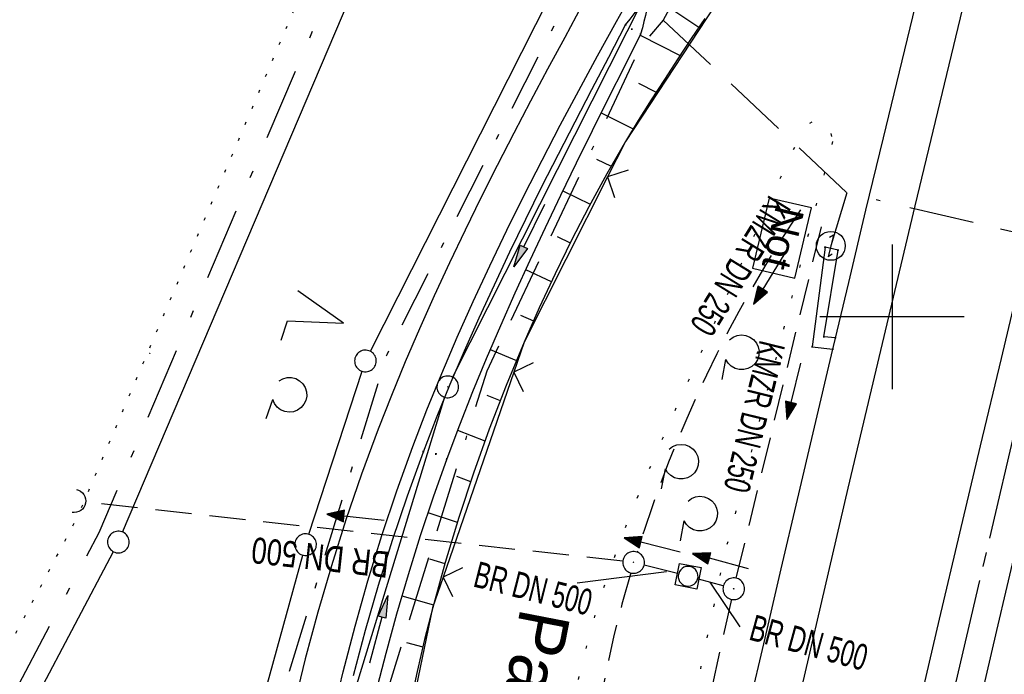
# Model space of a CAD drawing. Extents: x 510526 to 513920, y 467229 to 478797.
# Tile 320 of 467: x 512040 to 512108, y 475275 to 475321. Entities that reach past the tile are written whole.
import ezdxf

# ---------------------------------------------------------------- set-up
doc = ezdxf.new("R2010")
doc.units = 0
doc.header["$LTSCALE"] = 10
doc.header["$MEASUREMENT"] = 0
for name, pattern in [('ACAD_ISO16W100', [73, 15, -6.5, 15, -6.5, 15, -7, 1, -7]), ('ACHSE', [5.5, 4, -0.5, 0.5, -0.5]), ('AUSGEZOGEN', [0]), ('LT00', [0]), ('LT07', [0.22, 0.02, -0.2]), ('LT08', [0.42, 0.2, -0.1, 0.02, -0.1]), ('PUNKTX2_STR', [0.6, 0.1, -0.5]), ('STRICHLINIE2', [0.375, 0.25, -0.125])]:
    doc.linetypes.add(name, pattern=pattern)
doc.layers.get('0').update_dxf_attribs({"linetype": 'LT00'})
for name, color, linetype in [('--WASSER_GRENZE', 180, 'PUNKTX2_STR'), ('-AX-020', 250, 'ACHSE'), ('-Halt-Pfeil', 4, 'LT00'), ('-Haltung', 182, 'STRICHLINIE2'), ('-Haltungsbeschriftung', 182, 'LT00'), ('AS_TEXT_klein', 153, 'Continuous'), ('BAB-KABEL', 220, 'ACAD_ISO16W100'), ('BAB-NS_SYB', 221, 'Continuous'), ('BAB-NS_TEXT', 221, 'Continuous'), ('DFK_AB_L', 21, 'LT00'), ('DFK_AB_P', 7, 'LT00'), ('DFK_GZPKT', 250, 'LT00'), ('DFK_KATASTER', 250, 'LT00'), ('DFK_NUTZUNG', 250, 'LT00'), ('DFK_TOPO-SYM', 252, 'LT00'), ('GEHOELZ_SYMB', 252, 'Continuous'), ('GEMEINDEGRENZE', 3, 'LT08'), ('PFEIL', 140, 'AUSGEZOGEN'), ('STROM_UNTER', 80, 'LT08'), ('V90_AFBR_BAB', 250, 'LT00'), ('V90_BOESCH', 250, 'LT00'), ('V90_BOSCHUNG', 250, 'LT00'), ('V90_GEHOELZ', 250, 'LT07'), ('V90_GEHWEG', 250, 'LT00'), ('V90_GRABEN', 250, 'LT00'), ('V90_KA_MULD', 182, 'LT00'), ('V90_KA_PRUF', 182, 'LT00'), ('V90_LD_MARK', 250, 'LT00'), ('V90_PK_GR', 1, 'LT00'), ('V90_RASTER', 250, 'LT00'), ('V90_UK_DURCH', 182, 'LT00'), ('V90_ZAUN', 40, 'LT00')]:
    doc.layers.add(name, color=color, linetype=linetype)
doc.styles.add('Beschrift', font='ARIAL.TTF')
doc.styles.add('Haltungsbeschriftung', font='ARIAL.TTF', dxfattribs={"width": 0.75})
doc.styles.add('UNIR-O', font='unir_o.shx', dxfattribs={"height": 2.5})

# ---------------------------------------------------------------- blocks, each defined once
blk = doc.blocks.new('SYMB7301')
at = {"color": 0, "linetype": 'ByBlock'}
for p, q in [((-0.128693, 0), (0, 0.128693)), ((0, -0.128693), (-0.128693, 0)), ((0, 0.128693), (0.128693, 0)), ((0.128693, 0), (0, -0.128693)), ((0.000059, -0.009738), (0.000059, 0.009897)), ((-0.00901, -0.004339), (-0.002225, -0.009749))]:
    blk.add_line(p, q, dxfattribs=at)
for points in [[(-0.002225, 0.009749), (-0.00901, 0.004339), (-0.00901, -0.004339)], [(0.01, 0), (0.006235, 0.007818), (-0.002225, 0.009749)], [(-0.002225, -0.009749), (0.006235, -0.007818), (0.01, 0)]]:
    blk.add_lwpolyline(points, dxfattribs=at)
blk = doc.blocks.new('SYMB7010')
at = {"color": 0, "linetype": 'ByBlock'}
for points in [[(-0.031408, 0.499213), (-0.093728, 0.49134), (-0.15457, 0.475719), (-0.212975, 0.452595), (-0.268021, 0.422333), (-0.31884, 0.385411), (-0.36463, 0.342411), (-0.40467, 0.29401), (-0.438329, 0.240973), (-0.465074, 0.184136), (-0.484486, 0.124395), (-0.496256, 0.062692), (-0.5002, 0)], [(0.5002, 0), (0.496256, 0.062692), (0.484485, 0.124395), (0.465074, 0.184136), (0.438329, 0.240973), (0.40467, 0.29401), (0.36463, 0.342411), (0.31884, 0.385411), (0.268021, 0.422333), (0.212975, 0.452595), (0.15457, 0.475719), (0.093728, 0.49134), (0.031408, 0.499213), (-0.031408, 0.499213)], [(-0.5002, 0), (-0.496256, -0.062692), (-0.484486, -0.124395), (-0.465075, -0.184136), (-0.438329, -0.240973), (-0.404671, -0.29401), (-0.36463, -0.342411), (-0.31884, -0.385411), (-0.268021, -0.422333), (-0.212975, -0.452595), (-0.154571, -0.475719), (-0.093728, -0.49134), (-0.031408, -0.499213), (0.031408, -0.499213)], [(0.031408, -0.499213), (0.093728, -0.491341), (0.15457, -0.475719), (0.212975, -0.452595), (0.268021, -0.422333), (0.31884, -0.385411), (0.36463, -0.342411), (0.404671, -0.294011), (0.438329, -0.240974), (0.465075, -0.184136), (0.484486, -0.124395), (0.496256, -0.062692), (0.500201, 0)]]:
    blk.add_lwpolyline(points, dxfattribs=at)
blk = doc.blocks.new('SYMB0003')
at = {"color": 0, "linetype": 'ByBlock'}
for p, q in [((-0.015712, 0), (0.010166, 0.012015)), ((0, -0.021257), (-0.015712, 0)), ((0.010166, 0.012015), (0, -0.021257))]:
    blk.add_line(p, q, dxfattribs=at)
for points in [[(-0.031395, 0.499013), (-0.093691, 0.491144), (-0.154509, 0.475528), (-0.21289, 0.452414), (-0.267913, 0.422164), (-0.318712, 0.385257), (-0.364484, 0.342274), (-0.404509, 0.293893), (-0.438154, 0.240877), (-0.464888, 0.184062), (-0.484292, 0.124345), (-0.496058, 0.062667), (-0.5, 0)], [(0.5, 0), (0.496057, 0.062667), (0.484292, 0.124345), (0.464888, 0.184062), (0.438153, 0.240877), (0.404509, 0.293893), (0.364484, 0.342274), (0.318712, 0.385257), (0.267913, 0.422164), (0.21289, 0.452414), (0.154509, 0.475528), (0.093691, 0.491144), (0.031395, 0.499013), (-0.031395, 0.499013)], [(-0.5, 0), (-0.496058, -0.062667), (-0.484292, -0.124345), (-0.464888, -0.184062), (-0.438154, -0.240877), (-0.404509, -0.293893), (-0.364485, -0.342274), (-0.318712, -0.385257), (-0.267914, -0.422164), (-0.21289, -0.452414), (-0.154509, -0.475529), (-0.093691, -0.491144), (-0.031395, -0.499014), (0.031395, -0.499014)], [(0.031395, -0.499014), (0.093691, -0.491144), (0.154509, -0.475529), (0.21289, -0.452414), (0.267914, -0.422164), (0.318712, -0.385257), (0.364485, -0.342274), (0.404509, -0.293893), (0.438154, -0.240877), (0.464889, -0.184062), (0.484292, -0.124345), (0.496058, -0.062667), (0.5, 0)]]:
    blk.add_lwpolyline(points, dxfattribs=at)
blk = doc.blocks.new('SYMB0011')
at = {"color": 0, "linetype": 'ByBlock'}
for p, q in [((0.5, 0), (-0.5, 0)), ((0, 0.5), (0, -0.5))]:
    blk.add_line(p, q, dxfattribs=at)
blk = doc.blocks.new('SYMB1210')
at = {"color": 0, "linetype": 'ByBlock'}
blk.add_line((0.018815, -0.179014), (0.055623, -0.17119), dxfattribs=at)
for points in [[(-0.2, -0.2), (-0.2, 0.2), (0.2, 0.2), (0.2, -0.2), (-0.2, -0.2)], [(0.018815, 0.179014), (-0.018815, 0.179014), (-0.055623, 0.17119), (-0.09, 0.155885), (-0.120444, 0.133766), (-0.145623, 0.105801), (-0.164438, 0.073213), (-0.176067, 0.037424), (-0.18, 0)], [(-0.18, 0), (-0.176067, -0.037424), (-0.164438, -0.073213), (-0.145623, -0.105801), (-0.120444, -0.133766), (-0.09, -0.155885), (-0.055623, -0.17119), (-0.018815, -0.179014), (0.018815, -0.179014)], [(0.18, 0), (0.176067, 0.037424), (0.164438, 0.073213), (0.145623, 0.105801), (0.120444, 0.133766), (0.09, 0.155885), (0.055623, 0.17119), (0.018815, 0.179014)], [(0.055623, -0.17119), (0.09, -0.155885), (0.120444, -0.133766), (0.145623, -0.105801), (0.164438, -0.073213), (0.176067, -0.037424), (0.18, 0)]]:
    blk.add_lwpolyline(points, dxfattribs=at)
blk = doc.blocks.new('SYMB1107')
at = {"color": 0, "linetype": 'ByBlock'}
for points in [[(-0.2, 0), (-0.196157, 0.039018), (-0.184776, 0.076537), (-0.166294, 0.111114), (-0.141421, 0.141421), (-0.111114, 0.166294), (-0.076537, 0.184776), (-0.039018, 0.196157), (0, 0.2)], [(0, 0.2), (0.039018, 0.196157), (0.076537, 0.184776), (0.111114, 0.166294), (0.141421, 0.141421), (0.166294, 0.111114), (0.184776, 0.076537), (0.196157, 0.039018), (0.2, 0)]]:
    blk.add_lwpolyline(points, dxfattribs=at)
blk = doc.blocks.new('SYMB0024')
at = {"color": 0, "linetype": 'ByBlock'}
for p, q in [((-0.5, 0.5), (0, 0)), ((0, 0), (0.5, 0.5))]:
    blk.add_line(p, q, dxfattribs=at)
blk = doc.blocks.new('GEHOELZ_SYMB')
at = {"layer": 'GEHOELZ_SYMB'}
blk.add_line((0, 0), (1.4, 0), dxfattribs=at)
blk.add_lwpolyline([(-1.388, 0.017), (-1.612, 0.221), (-1.778, 0.474), (-1.876, 0.761), (-1.898, 1.063), (-1.844, 1.361), (-1.718, 1.636), (-1.526, 1.87), (-1.282, 2.05), (-1, 2.162), (-0.7, 2.2), (-0.4, 2.162), (-0.118, 2.05), (0.126, 1.87), (0.318, 1.636), (0.444, 1.361), (0.498, 1.063), (0.476, 0.761), (0.378, 0.474), (0.212, 0.221), (-0.012, 0.017)], dxfattribs=at)
blk = doc.blocks.new('NS-SYMB')
at = {"layer": 'BAB-NS_SYB'}
for p, q in [((0.179, 0.071), (0.25, 0)), ((-0.25, 0), (0.25, 0)), ((-0.25, 0), (-0.179, -0.071))]:
    blk.add_line(p, q, dxfattribs=at)
blk.add_circle((0, 0), 0.325, dxfattribs=at)
blk = doc.blocks.new('Pfreil3')
at = {"layer": 'PFEIL'}
blk.add_hatch(color=256, dxfattribs=at).paths.add_polyline_path([(-1.549, 0.273), (-1.549, -0.273), (0, 0)])
for p, q in [((-1.549, 0), (-4.831, 0)), ((-1.549, -0.273), (-1.549, 0.273)), ((-1.549, 0.273), (0, 0)), ((0, 0), (-1.549, -0.273))]:
    blk.add_line(p, q, dxfattribs=at)
blk = doc.blocks.new('SYMB7222')
at = {"color": 0, "linetype": 'ByBlock'}
blk.add_line((0, 0.185), (-0.11, -0.185), dxfattribs=at)
blk.add_lwpolyline([(0.25, -0.185), (0.11, -0.185), (0, 0.185)], dxfattribs=at)
blk = doc.blocks.new('SYMB7212')
at = {"color": 0, "linetype": 'ByBlock'}
blk.add_line((0.07, -0.1), (0.21, -0.1), dxfattribs=at)
for points in [[(-0.119836, 0.00627), (-0.114449, 0.036077), (-0.101769, 0.063585), (-0.082606, 0.087042), (-0.05818, 0.104953), (-0.030047, 0.116177), (0, 0.12)], [(0, 0.12), (0.030047, 0.116177), (0.05818, 0.104953), (0.082606, 0.087041), (0.101769, 0.063585), (0.114449, 0.036077), (0.119836, 0.00627)], [(-0.068816, -0.098308), (-0.091239, -0.077945), (-0.107849, -0.052617), (-0.117589, -0.023936), (-0.119836, 0.00627)], [(0.119836, 0.00627), (0.117589, -0.023936), (0.107849, -0.052617), (0.091239, -0.077945), (0.068816, -0.098308)]]:
    blk.add_lwpolyline(points, dxfattribs=at)
blk = doc.blocks.new('SYMB0070')
at = {"color": 0, "linetype": 'ByBlock'}
for p, q in [((-0.5, 0), (0.2, 0)), ((0.5, 0), (0.2, 0.1)), ((0.2, 0.1), (0.2, 0)), ((0.468, 0), (0.21, 0.086)), ((0.21, 0.086), (0.21, -0.086)), ((0.21, -0.086), (0.468, 0)), ((0.22, -0.072), (0.437, 0)), ((0.23, -0.058), (0.405, 0)), ((0.24, -0.045), (0.374, 0)), ((0.342, 0), (0.25, 0.031)), ((0.25, 0.031), (0.25, -0.031)), ((0.25, -0.031), (0.342, 0)), ((0.26, -0.017), (0.31, 0)), ((0.27, -0.003), (0.279, 0))]:
    blk.add_line(p, q, dxfattribs=at)
for points in [[(0.2, 0), (0.2, -0.1), (0.5, 0)], [(0.437, 0), (0.22, 0.072), (0.22, -0.072)], [(0.405, 0), (0.23, 0.058), (0.23, -0.058)], [(0.374, 0), (0.24, 0.045), (0.24, -0.045)], [(0.31, 0), (0.26, 0.017), (0.26, -0.017)], [(0.279, 0), (0.27, 0.003), (0.27, -0.003)]]:
    blk.add_lwpolyline(points, dxfattribs=at)

msp = doc.modelspace()

# ---------------------------------------------------------------- linework, layer by layer
at = {"layer": '--WASSER_GRENZE', "ltscale": 0.2}
for p in [(512077.96, 475366.43), (512019.75, 475241.02)]:
    msp.add_line(p, (512043.6, 475285.96), dxfattribs=at)
at = {"layer": '-AX-020', "ltscale": 0.2, "flags": 128}
msp.add_lwpolyline([(513881.716, 478796.972), (513877.87, 478787.354), (513870.367, 478768.801), (513862.788, 478750.278), (513855.137, 478731.786), (513847.411, 478713.324), (513839.611, 478694.893), (513831.738, 478676.494), (513823.791, 478658.127), (513815.771, 478639.791), (513807.678, 478621.487), (513799.512, 478603.216), (513791.272, 478584.978), (513782.96, 478566.773), (513774.576, 478548.601), (513766.118, 478530.463), (513757.588, 478512.359), (513748.986, 478494.289), (513740.312, 478476.254), (513731.565, 478458.253), (513722.747, 478440.287), (513713.857, 478422.357), (513704.896, 478404.463), (513695.863, 478386.605), (513686.758, 478368.782), (513677.583, 478350.997), (513668.336, 478333.248), (513659.019, 478315.536), (513649.63, 478297.862), (513640.172, 478280.225), (513630.643, 478262.626), (513621.043, 478245.066), (513611.374, 478227.544), (513601.634, 478210.061), (513591.825, 478192.617), (513586.745, 478183.647), (513576.83, 478166.262), (513566.848, 478148.917), (513556.8, 478131.609), (513546.688, 478114.338), (513536.514, 478097.104), (513526.28, 478079.906), (513515.988, 478062.743), (513505.638, 478045.613), (513495.234, 478028.517), (513484.778, 478011.453), (513474.27, 477994.421), (513463.712, 477977.419), (513453.108, 477960.447), (513442.457, 477943.503), (513431.762, 477926.587), (513421.026, 477909.698), (513410.248, 477892.835), (513399.432, 477875.997), (513388.579, 477859.182), (513377.691, 477842.39), (513366.769, 477825.62), (513355.815, 477808.871), (513344.831, 477792.142), (513333.819, 477775.431), (513322.78, 477758.738), (513311.715, 477742.062), (513300.628, 477725.401), (513289.519, 477708.754), (513278.389, 477692.121), (513267.242, 477675.5), (513256.078, 477658.891), (513244.899, 477642.291), (513233.706, 477625.7), (513222.502, 477609.117), (513211.288, 477592.542), (513200.066, 477575.971), (513188.837, 477559.405), (513177.603, 477542.843), (513166.366, 477526.282), (513154.797, 477509.239), (513142.496, 477491.114), (513130.197, 477472.988), (513117.902, 477454.859), (513105.613, 477436.726), (513093.333, 477418.587), (513081.064, 477400.44), (513068.808, 477382.285), (513056.567, 477364.119), (513044.344, 477345.942), (513032.141, 477327.752), (513019.958, 477309.547), (513007.8, 477291.325), (512995.668, 477273.087), (512983.565, 477254.83), (512971.492, 477236.552), (512959.452, 477218.253), (512947.447, 477199.931), (512935.479, 477181.584), (512923.551, 477163.212), (512911.665, 477144.812), (512899.822, 477126.385), (512888.026, 477107.927), (512876.279, 477089.439), (512864.582, 477070.918), (512852.939, 477052.364), (512841.352, 477033.775), (512829.822, 477015.15), (512818.352, 476996.488), (512806.945, 476977.787), (512795.603, 476959.048), (512789.644, 476949.141), (512778.405, 476930.339), (512767.236, 476911.496), (512756.135, 476892.613), (512745.103, 476873.688), (512734.14, 476854.724), (512723.246, 476835.72), (512712.422, 476816.676), (512701.668, 476797.593), (512690.983, 476778.471), (512680.369, 476759.309), (512669.824, 476740.11), (512659.35, 476720.871), (512648.946, 476701.595), (512638.612, 476682.281), (512628.349, 476662.929), (512618.157, 476643.54), (512608.036, 476624.113), (512597.985, 476604.65), (512588.006, 476585.15), (512578.098, 476565.614), (512568.261, 476546.042), (512558.497, 476526.434), (512548.803, 476506.791), (512539.182, 476487.112), (512529.632, 476467.399), (512520.155, 476447.65), (512510.749, 476427.867), (512501.416, 476408.05), (512492.156, 476388.199), (512482.968, 476368.314), (512473.852, 476348.396), (512464.81, 476328.445), (512455.84, 476308.46), (512446.944, 476288.443), (512438.12, 476268.394), (512429.37, 476248.313), (512420.694, 476228.2), (512412.09, 476208.055), (512403.561, 476187.879), (512395.105, 476167.672), (512386.723, 476147.434), (512378.415, 476127.166), (512370.181, 476106.867), (512362.021, 476086.539), (512353.936, 476066.181), (512345.925, 476045.794), (512337.988, 476025.377), (512330.127, 476004.932), (512322.339, 475984.458), (512314.627, 475963.955), (512306.989, 475943.425), (512299.427, 475922.867), (512291.94, 475902.281), (512284.528, 475881.669), (512277.191, 475861.029), (512269.93, 475840.362), (512262.744, 475819.67), (512255.634, 475798.951), (512248.599, 475778.206), (512241.641, 475757.436), (512234.758, 475736.641), (512227.951, 475715.82), (512221.221, 475694.975), (512214.566, 475674.105), (512207.988, 475653.211), (512201.487, 475632.294), (512200.128, 475627.887), (512194.281, 475608.791), (512188.5, 475589.674), (512182.785, 475570.538), (512177.137, 475551.381), (512171.56, 475532.204), (512166.053, 475513.007), (512160.618, 475493.788), (512155.257, 475474.55), (512149.971, 475455.29), (512148.09, 475448.361), (512142.908, 475429.074), (512137.804, 475409.765), (512132.778, 475390.436), (512127.829, 475371.088), (512122.957, 475351.719), (512118.163, 475332.332), (512113.447, 475312.925), (512108.808, 475293.499), (512104.247, 475274.055), (512099.765, 475254.593), (512095.36, 475235.113), (512091.033, 475215.616), (512086.785, 475196.101), (512082.614, 475176.57), (512078.522, 475157.022), (512074.508, 475137.458), (512070.573, 475117.878), (512066.716, 475098.282), (512063.238, 475080.246), (512059.532, 475060.621), (512055.901, 475040.983), (512052.344, 475021.33), (512048.857, 475001.665), (512045.438, 474981.988), (512042.084, 474962.3), (512038.794, 474942.602), (512035.562, 474922.893), (512032.388, 474903.175), (512029.269, 474883.449), (512026.201, 474863.714), (512023.183, 474843.972), (512020.21, 474824.222), (512017.282, 474804.467), (512014.394, 474784.705), (512011.544, 474764.937), (512008.73, 474745.165), (512005.949, 474725.388), (512003.198, 474705.607), (512000.474, 474685.821), (511997.775, 474666.033), (511995.098, 474646.242), (511992.439, 474626.448), (511989.798, 474606.651), (511987.169, 474586.854), (511984.552, 474567.054), (511981.943, 474547.253), (511979.34, 474527.452), (511976.744, 474507.689), (511975.127, 474495.377), (511973.477, 474482.815), (511971.825, 474470.254), (511970.169, 474457.693), (511968.506, 474445.133), (511966.835, 474432.574), (511965.154, 474420.016), (511963.46, 474407.46), (511961.752, 474394.906), (511960.027, 474382.355), (511958.283, 474369.806), (511956.518, 474357.259), (511954.73, 474344.717), (511952.918, 474332.177), (511951.078, 474319.642), (511949.209, 474307.111), (511947.309, 474294.584), (511945.376, 474282.063), (511943.407, 474269.547), (511941.4, 474257.038), (511939.355, 474244.534), (511937.267, 474232.038), (511935.137, 474219.549), (511932.96, 474207.067), (511930.736, 474194.594), (511928.462, 474182.131), (511926.136, 474169.676), (511923.757, 474157.232), (511921.321, 474144.799), (511918.829, 474132.377), (511916.276, 474119.967), (511913.661, 474107.57), (511910.982, 474095.187), (511908.238, 474082.818), (511905.425, 474070.464), (511902.544, 474058.127), (511899.59, 474045.806), (511896.562, 474033.504), (511893.47, 474021.261), (511890.29, 474008.997), (511887.033, 473996.753), (511883.699, 473984.53), (511880.287, 473972.328), (511876.798, 473960.148), (511873.233, 473947.991), (511869.591, 473935.856), (511865.873, 473923.745), (511862.077, 473911.656), (511858.206, 473899.593), (511854.259, 473887.554), (511850.236, 473875.54), (511846.136, 473863.552), (511841.962, 473851.59), (511837.711, 473839.654), (511833.386, 473827.746), (511828.985, 473815.865), (511824.51, 473804.012), (511819.96, 473792.188), (511815.335, 473780.392), (511810.636, 473768.626), (511805.863, 473756.89), (511801.015, 473745.185), (511796.094, 473733.51), (511791.099, 473721.866), (511786.031, 473710.255), (511780.889, 473698.675), (511775.675, 473687.128), (511770.388, 473675.615), (511765.028, 473664.135), (511759.596, 473652.689), (511754.091, 473641.278), (511748.515, 473629.901), (511742.867, 473618.56), (511737.147, 473607.255), (511731.356, 473595.986), (511725.494, 473584.754), (511719.562, 473573.559), (511713.558, 473562.402), (511707.485, 473551.283), (511701.341, 473540.203), (511695.128, 473529.162), (511688.845, 473518.159), (511682.492, 473507.198), (511676.07, 473496.276), (511669.58, 473485.395), (511663.021, 473474.555), (511656.394, 473463.757), (511649.699, 473453.001), (511642.935, 473442.288), (511636.105, 473431.617), (511629.207, 473420.99), (511622.242, 473410.406), (511615.211, 473399.867), (511608.113, 473389.372), (511600.949, 473378.922), (511593.719, 473368.518), (511586.423, 473358.16), (511579.062, 473347.848), (511571.637, 473337.582), (511564.147, 473327.364), (511556.592, 473317.193), (511548.973, 473307.07), (511541.291, 473296.996), (511533.545, 473286.969), (511525.735, 473276.993), (511517.863, 473267.066), (511509.929, 473257.188), (511501.932, 473247.361), (511493.873, 473237.584), (511485.753, 473227.859), (511477.572, 473218.186), (511475.548, 473215.811), (511467.291, 473206.202), (511458.976, 473196.642), (511450.605, 473187.132), (511442.182, 473177.667), (511433.709, 473168.249), (511425.188, 473158.872), (511416.622, 473149.537), (511408.014, 473140.241), (511399.365, 473130.982), (511390.679, 473121.758), (511381.958, 473112.568), (511373.205, 473103.409), (511364.421, 473094.278), (511355.61, 473085.175), (511346.772, 473076.096), (511337.912, 473067.039), (511329.031, 473058.003), (511320.132, 473048.986), (511311.216, 473039.984), (511302.286, 473030.997), (511293.345, 473022.02), (511284.394, 473013.053), (511275.436, 473004.094), (511266.473, 472995.139), (511255.909, 472984.591), (511236.789, 472965.502), (511230.177, 472958.9), (511223.567, 472952.294), (511216.964, 472945.683), (511210.368, 472939.063), (511203.785, 472932.433), (511197.215, 472925.788), (511190.663, 472919.125), (511184.131, 472912.443), (511177.622, 472905.739), (511171.139, 472899.01), (511164.685, 472892.252), (511158.263, 472885.464), (511151.877, 472878.643), (511145.529, 472871.786), (511139.222, 472864.891), (511132.96, 472857.955), (511126.746, 472850.976), (511120.583, 472843.952), (511114.476, 472836.881), (511109.32, 472830.82), (511103.322, 472823.655), (511097.386, 472816.438), (511091.511, 472809.171), (511085.699, 472801.854), (511079.95, 472794.488), (511074.265, 472787.072), (511068.642, 472779.609), (511063.084, 472772.097), (511057.591, 472764.538), (511052.162, 472756.933), (511046.799, 472749.281), (511041.501, 472741.584), (511036.27, 472733.841), (511031.105, 472726.054), (511026.007, 472718.223), (511020.976, 472710.349), (511016.012, 472702.431), (511011.117, 472694.472), (511006.29, 472686.471), (511001.532, 472678.429), (510996.842, 472670.347), (510992.223, 472662.225), (510987.672, 472654.063), (510983.192, 472645.863), (510978.782, 472637.625), (510974.443, 472629.349), (510970.175, 472621.036), (510965.978, 472612.687), (510961.853, 472604.303), (510957.799, 472595.883), (510953.818, 472587.43), (510949.91, 472578.942), (510946.074, 472570.422), (510942.311, 472561.868), (510938.622, 472553.283), (510935.007, 472544.666), (510931.465, 472536.02), (510927.997, 472527.343), (510924.604, 472518.636), (510921.286, 472509.901), (510918.042, 472501.138), (510914.874, 472492.347), (510911.781, 472483.529), (510908.763, 472474.686), (510905.821, 472465.817), (510902.956, 472456.923), (510900.166, 472448.004), (510897.454, 472439.062), (510894.817, 472430.098), (510892.258, 472421.111), (510889.776, 472412.102), (510887.37, 472403.073), (510885.043, 472394.023), (510882.792, 472384.954), (510880.62, 472375.866), (510878.525, 472366.759), (510876.509, 472357.635), (510874.57, 472348.494), (510872.71, 472339.337), (510870.929, 472330.164), (510869.226, 472320.976), (510867.602, 472311.774), (510866.056, 472302.558), (510864.59, 472293.33), (510863.202, 472284.089), (510861.894, 472274.837), (510860.665, 472265.574), (510859.516, 472256.301), (510858.445, 472247.018), (510857.455, 472237.726), (510856.544, 472228.427), (510855.712, 472219.119), (510854.96, 472209.806), (510854.288, 472200.485), (510853.696, 472191.159), (510853.184, 472181.829), (510852.752, 472172.495), (510852.399, 472163.157), (510852.127, 472153.817), (510851.934, 472144.475), (510851.822, 472135.131), (510851.789, 472125.787), (510851.836, 472116.443), (510851.964, 472107.1), (510852.009, 472104.711), (510852.237, 472095.37), (510852.543, 472086.03), (510852.927, 472076.694), (510853.387, 472067.361), (510853.922, 472058.032), (510854.53, 472048.707), (510855.21, 472039.388), (510855.961, 472030.074), (510856.782, 472020.766), (510857.671, 472011.464), (510858.627, 472002.169), (510859.649, 471992.88), (510860.734, 471983.599), (510861.883, 471974.326), (510863.094, 471965.06), (510864.364, 471955.802), (510865.694, 471946.554), (510867.082, 471937.313), (510868.525, 471928.081), (510870.024, 471918.857), (510871.577, 471909.643), (510873.182, 471900.438), (510874.839, 471891.241), (510876.545, 471882.054), (510878.3, 471872.876), (510880.102, 471863.708), (510881.95, 471854.548), (510883.842, 471845.397), (510885.778, 471836.255), (510887.756, 471827.123), (510889.775, 471817.999), (510891.834, 471808.885), (510893.93, 471799.779), (510896.064, 471790.681), (510898.233, 471781.592), (510900.437, 471772.511), (510902.673, 471763.439), (510904.942, 471754.374), (510907.241, 471745.317), (510909.57, 471736.267), (510911.926, 471727.225), (510914.31, 471718.19), (510916.719, 471709.161), (510919.152, 471700.139), (510921.608, 471691.124), (510924.087, 471682.114), (510926.585, 471673.11), (510929.104, 471664.112), (510931.64, 471655.118), (510934.193, 471646.129), (510936.762, 471637.145), (510939.345, 471628.165), (510941.941, 471619.188), (510944.55, 471610.216), (510947.169, 471601.246), (510949.797, 471592.279), (510952.434, 471583.314), (510955.078, 471574.352), (510957.727, 471565.391), (510960.382, 471556.431), (510963.039, 471547.473), (510967.703, 471531.767), (510970.248, 471523.199), (510975.26, 471506.323), (510980.27, 471489.445), (510985.273, 471472.566), (510990.267, 471455.684), (510995.248, 471438.798), (511000.214, 471421.908), (511005.162, 471405.012), (511010.087, 471388.11), (511014.988, 471371.201), (511019.861, 471354.283), (511024.703, 471337.357), (511029.511, 471320.421), (511034.281, 471303.475), (511039.011, 471286.517), (511043.698, 471269.547), (511048.338, 471252.564), (511052.928, 471235.568), (511057.465, 471218.557), (511061.945, 471201.532), (511066.367, 471184.491), (511070.726, 471167.434), (511075.019, 471150.36), (511079.243, 471133.269), (511083.395, 471116.16), (511086.572, 471102.843), (511090.589, 471085.702), (511094.527, 471068.543), (511098.388, 471051.366), (511102.17, 471034.172), (511105.875, 471016.961), (511109.501, 470999.734), (511113.048, 470982.489), (511116.518, 470965.23), (511119.908, 470947.954), (511123.221, 470930.663), (511126.454, 470913.357), (511129.609, 470896.037), (511132.686, 470878.703), (511135.683, 470861.354), (511138.602, 470843.993), (511141.441, 470826.619), (511144.202, 470809.231), (511146.884, 470791.831), (511149.487, 470774.42), (511152.01, 470756.996), (511154.454, 470739.562), (511156.819, 470722.116), (511159.105, 470704.66), (511161.311, 470687.193), (511163.438, 470669.717), (511165.485, 470652.232), (511165.638, 470650.897), (511167.873, 470631.022), (511170.027, 470611.138), (511172.103, 470591.246), (511174.098, 470571.346), (511176.014, 470551.438), (511177.851, 470531.523), (511179.526, 470512.546), (511180.884, 470496.345), (511182.163, 470480.137), (511183.363, 470463.922), (511184.482, 470447.702), (511185.522, 470431.478), (511186.482, 470415.247), (511187.362, 470399.013), (511188.162, 470382.774), (511188.882, 470366.532), (511189.522, 470350.286), (511190.082, 470334.037), (511190.563, 470317.786), (511190.963, 470301.532), (511191.284, 470285.277), (511191.524, 470269.02), (511191.684, 470252.763), (511191.765, 470236.505), (511191.765, 470220.247), (511191.686, 470203.988), (511191.526, 470187.731), (511191.287, 470171.474), (511191.243, 470169.007), (511190.912, 470152.752), (511190.504, 470136.499), (511190.023, 470120.247), (511189.472, 470103.998), (511188.854, 470087.752), (511188.173, 470071.508), (511187.432, 470055.266), (511186.634, 470039.027), (511185.783, 470022.791), (511184.882, 470006.558), (511183.935, 469990.327), (511182.944, 469974.099), (511181.913, 469957.873), (511180.846, 469941.65), (511179.745, 469925.429), (511178.614, 469909.21), (511177.457, 469892.993), (511176.276, 469876.777), (511175.075, 469860.563), (511173.858, 469844.35), (511172.627, 469828.139), (511171.386, 469811.927), (511170.138, 469795.717), (511168.847, 469778.991), (511030.959, 467993.348), (511029.419, 467973.407), (511027.883, 467953.466), (511026.353, 467933.525), (511024.832, 467913.582), (511023.323, 467893.64), (511021.828, 467873.695), (511020.353, 467853.75), (511018.898, 467833.804), (511017.467, 467813.855), (511016.063, 467793.903), (511014.69, 467773.951), (511013.35, 467753.995), (511012.046, 467734.038), (511010.782, 467714.078), (511009.56, 467694.116), (511008.383, 467674.151), (511007.254, 467654.183), (511006.177, 467634.211), (511005.154, 467614.237), (511004.188, 467594.261), (511003.284, 467574.281), (511002.442, 467554.299), (511001.667, 467534.314), (511000.962, 467514.327), (511000.329, 467494.336), (510999.772, 467474.345), (510999.556, 467465.709), (510999.112, 467445.714), (510998.747, 467425.717), (510998.463, 467405.719), (510998.259, 467385.719), (510998.135, 467365.72), (510998.091, 467345.72), (510998.127, 467325.72), (510998.243, 467305.721), (510998.439, 467285.721), (510998.715, 467265.723), (510999.071, 467245.726), (510999.432, 467229.156)], dxfattribs=at)
at = {"layer": '-Haltung'}
for p, q in [((512089.238, 475281.917), (512095.368, 475307.217)), ((512081.39, 475283.096), (512044.213, 475287.177)), ((512085.18, 475282.24), (512082.863, 475282.83)), ((512088.339, 475281.388), (512086.631, 475281.857)), ((512088.895, 475280.461), (512081.376, 475246.496))]:
    msp.add_line(p, q, dxfattribs=at)
for centre, radius, start, end in [((512169.575, 475256.647), 91.302, 146.23967, 162.74992), ((512158.143, 475259.482), 79.54, 163.3346, 189.09845)]:
    msp.add_arc(centre, radius, start, end, dxfattribs=at)
at = {"layer": '-Haltungsbeschriftung'}
for p, q in [((512084.412, 475282.354), (512078.226, 475281.574)), ((512089.506, 475278.549), (512087.42, 475281.64))]:
    msp.add_line(p, q, dxfattribs=at)
at = {"layer": 'BAB-KABEL', "ltscale": 0.03, "flags": 128}
for points in [[(513339.839, 477816.319), (513312.266, 477774.649), (513284.672, 477732.996), (513252.5, 477694.412), (513223.881, 477653.496), (513195.795, 477612.121), (513167.629, 477570.875), (513139.88, 477529.298), (513111.793, 477487.916), (513083.807, 477446.454), (513055.844, 477404.978), (513022.492, 477355.034), (513000.515, 477321.52), (512973.122, 477279.62), (512945.422, 477237.871), (512917.575, 477196.217), (512879.155, 477137.499), (512858.339, 477103.216), (512837.389, 477068.954), (512811.451, 477026.06), (512784.195, 476983.896), (512756.652, 476941.559), (512731.123, 476898.632), (512706.393, 476854.964), (512681.949, 476811.101), (512658.869, 476770.394), (512633.742, 476723.052), (512609.823, 476678.973), (512586.03, 476634.72), (512574.463, 476609.04), (512565.77, 476584.237), (512545.206, 476542.916), (512523.454, 476497.739), (512501.769, 476452.474), (512480.246, 476407.171), (512458.846, 476361.789), (512438.563, 476315.939), (512418.177, 476270.118), (512378.72, 476177.833), (512359.892, 476131.364), (512341.348, 476084.783), (512322.575, 476038.314), (512304.817, 475991.341), (512287.677, 475944.24), (512270.282, 475897.168), (512254.121, 475849.696), (512237.768, 475802.276), (512221.53, 475754.824), (512205.859, 475707.192), (512190.782, 475659.377), (512175.78, 475611.52), (512161.516, 475563.423), (512145.692, 475515.804), (512137.725, 475496.074), (512130.625, 475467.918), (512119.035, 475418.91), (512105.583, 475370.555), (512100.73, 475351.099), (512084.182, 475320.513), (512082.618, 475318.668), (512071.987, 475296.243), (512062.064, 475264.372), (512059.316, 475232.902), (512061.872, 475193.176), (512054.818, 475143.1), (512045.689, 475099.989), (512036.29, 475050.898), (512027.273, 475001.725), (512018.223, 474952.549), (512008.899, 474903.418), (512000.14, 474854.229), (511992.355, 474804.855), (511985.273, 474755.369), (511977.385, 474700.851), (511969.41, 474646.425), (511966.53, 474615.204), (511972.795, 474604.79), (511970.049, 474596.165), (511959.565, 474586.374), (511941.907, 474517.478), (511936.852, 474477.772), (511926.657, 474399.733), (511919.973, 474355.376), (511910.09, 474296.615), (511899.454, 474238.126), (511883.784, 474152.683), (511870.289, 474094.001), (511857.131, 474053.876), (511852.776, 474012.454), (511853.171, 473966.862), (511852.492, 473957.146), (511851.311, 473949.656), (511841.692, 473942.065), (511825.821, 473895.229), (511826.651, 473894.117), (511810.899, 473851.945), (511793.573, 473805.027), (511775.285, 473758.358), (511755.124, 473712.475), (511734.052, 473667.008), (511712.225, 473621.972), (511689.498, 473577.273), (511665.157, 473533.497), (511639.854, 473490.241), (511612.908, 473448.14), (511601.588, 473431.806), (511558.048, 473366.072), (511514.894, 473306.01), (511484.056, 473267.454), (511450.631, 473224.7), (511393.065, 473164.53), (511363.017, 473132.866), (511308.517, 473076.446), (511275.572, 473040.359), (511243.006, 473009.331), (511235.22, 472986.054), (511231.03, 472981.056), (511075.99, 472813.106), (511070.243, 472807.304), (511057.801, 472797.513), (511038.028, 472769.96), (511010.695, 472730.526), (510983.876, 472687.185), (510959.577, 472643.761), (510934.3, 472604.326), (510904.804, 472574.327), (510913.914, 472558.288), (510911.702, 472550.665), (510911.228, 472549.239), (510895.971, 472514.712), (510882.655, 472477.924), (510872.403, 472460.753), (510857.497, 472432.352), (510836.101, 472381.12), (510836.281, 472368.894), (510832.944, 472355.972), (510830.181, 472332.026), (510848.219, 472325.537), (510838.512, 472271.416), (510831.965, 472215.431), (510830.702, 472169.392), (510828.833, 472118.665), (510829.075, 472067.625), (510833.949, 472011.739), (510842.444, 471951.437), (510849.978, 471906.34), (510856.18, 471866.272), (510867.229, 471812.821), (510879.853, 471762.875), (510891.506, 471713.806), (510903.789, 471665.07), (510916.063, 471616.285), (510929.638, 471568.076), (510950.958, 471501.368), (510971.606, 471429.824), (510974.35, 471422.765), (510989.551, 471366.875), (511004.499, 471314.199), (511016.364, 471270.838), (511026.276, 471232.419), (511039.24, 471184.146), (511056.597, 471116.881), (511065.905, 471078.265), (511077.604, 471030.011), (511089.225, 470981.622), (511098.911, 470932.895), (511107.165, 470884.025), (511116.152, 470835.042), (511125.079, 470786.059), (511133.148, 470736.973), (511137.299, 470706.315), (511129.89, 470689.715), (511129.543, 470684.612), (511132.443, 470671.581), (511143.113, 470670.948), (511145.784, 470638.261), (511151.08, 470588.888), (511155.977, 470539.416), (511159.512, 470489.779), (511162.627, 470440.141), (511165.944, 470390.621), (511167.842, 470340.945), (511167.805, 470291.237), (511167.773, 470272.425), (511169.192, 470243.962), (511168.974, 470223.344), (511163.734, 470203.872), (511151.457, 470170.118), (511152.401, 470145.764), (511161.627, 470107.325), (511162.261, 470078.654), (511157.084, 470021.39), (511153.973, 469975.779), (511150.229, 469924.108), (511146.614, 469878.373), (511141.044, 469826.728), (511133.852, 469745.039), (511131.815, 469700.017), (511128.932, 469655.166), (511125.194, 469595.287), (511130.663, 469554.69), (511130.405, 469544.669), (511121.691, 469477.401)], [(512084.182, 475320.513), (512096.868, 475308.576), (512126.158, 475301.712), (512126.08, 475300.576)], [(512096.868, 475308.576), (512095.769, 475304.9)]]:
    msp.add_lwpolyline(points, dxfattribs=at)
at = {"layer": 'BAB-NS_TEXT', "linetype": 'Continuous', "flags": 128}
msp.add_lwpolyline([(512091.511, 475308.208), (512090.366, 475303.353), (512093.287, 475302.664), (512094.431, 475307.52)], close=True, dxfattribs=at)
at = {"layer": 'DFK_AB_L'}
for p, q in [((512083.612, 475323.56), (512069.628, 475295.82)), ((512069.07, 475294.433), (512061.51, 475269.777))]:
    msp.add_line(p, q, dxfattribs=at)
at = {"layer": 'DFK_KATASTER'}
for p, q in [((512046.814, 475285.11), (512080.606, 475364.49)), ((512063.939, 475297.609), (512078.231, 475325.851)), ((512059.693, 475284.953), (512063.368, 475296.227)), ((511998.53, 475193.473), (512046.17, 475283.757)), ((512055.948, 475271.413), (512059.262, 475283.517))]:
    msp.add_line(p, q, dxfattribs=at)
at = {"layer": 'GEMEINDEGRENZE', "ltscale": 2.5, "flags": 128}
msp.add_lwpolyline([(512449.042, 475402.043), (512420.177, 475407.565), (512394.807, 475414.054), (512349.273, 475430.894), (512332.552, 475438.84), (512267.813, 475490.734), (512251.305, 475522.191), (512242.372, 475555.297), (512229.966, 475584.983), (512227.01, 475610.403), (512238.863, 475661.136), (512275.546, 475791.694), (512297.962, 475860.403), (512299.316, 475864.34), (512322.104, 475898.593), (512340.391, 475931.958), (512366.594, 476019.311), (512318.086, 476028.592), (512312.283, 476031.122), (512305.694, 476033.81), (512287.822, 475996.961), (512243.161, 475928.693), (512232.748, 475919.285), (512200.581, 475820.897), (512193.735, 475799.022), (512174.798, 475704.059), (512153.081, 475591.513), (512137.53, 475520.718), (512131.519, 475505.406), (512079.506, 475365.736), (512045.164, 475285.065), (511996.853, 475193.51), (511968.58, 475139.946), (511923.925, 475031.144), (511909.15, 474966.235), (511901.23, 474898.737), (511940.213, 474729.591), (511948.11, 474671.168), (511959.932, 474649.278), (511949.368, 474579.355), (511923.586, 474424.01), (511922.286, 474397.281), (511902.072, 474265.529), (511883.418, 474171.19), (511840.834, 474046.671), (511811.057, 474002.189), (511789.857, 473974.022), (511738.643, 473910.572), (511734.929, 473905.975), (511711.896, 473880.455), (511676.775, 473841.536), (511661.057, 473825.368), (511656.149, 473820.18), (511647.785, 473811.308), (511604.862, 473771.83), (511589.09, 473758.195), (511554.149, 473690.454), (511530.615, 473670.042), (511510.607, 473640.164), (511417.146, 473647.451), (511399.927, 473617.635), (511399.303, 473598.994), (511391.568, 473572.158), (511385.527, 473532.588), (511382.424, 473506.568), (511379.564, 473490.687), (511376.762, 473467.525), (511377.202, 473446.756), (511375.159, 473429.799), (511374.8, 473404.865), (511375.414, 473387.274), (511377.463, 473378.267), (511379.748, 473364.153), (511381.834, 473342.87), (511384.505, 473307.855), (511383.005, 473292.206), (511378.941, 473272.503), (511363.924, 473241.627), (511343.536, 473221.822), (511333.863, 473218.847), (511320.582, 473208.545), (511312.839, 473198.803), (511304.613, 473186.129), (511295.338, 473174.248), (511276.665, 473143.257), (511247.062, 473107.829), (511220.154, 473075.522), (511209.956, 473060.179), (511192.691, 473040.287), (511159.706, 473009.473), (511137.791, 472985.618), (511138.234, 472997.658), (511133.946, 473001.3), (511127.754, 472996.4), (511117.541, 472978.813), (511095.455, 472960.681), (511068.721, 472945.374), (511062.623, 472935.673), (511054.274, 472932.268), (511004.989, 472918.683), (510993.385, 472905.545), (510985.6, 472889.865), (510969.156, 472866.894), (510956.817, 472847.223), (510952.628, 472840.298), (510942.144, 472834.756), (510925.191, 472825.028), (510922.969, 472827.249), (510875.459, 472874.79), (510825.127, 472925.202), (510821.3, 472929.056), (510869.782, 472985.538), (510927.923, 473053.118), (510935.973, 473062.469), (510982.9, 473117.01), (510983.353, 473117.614), (510990.272, 473126.704), (510995.255, 473137.196), (510997.977, 473148.976), (510999.628, 473159.454), (511014.288, 473252.434)], dxfattribs=at)
at = {"layer": 'STROM_UNTER', "ltscale": 2, "flags": 128}
msp.add_lwpolyline([(512106.832, 475395.449), (512100.577, 475370.649), (512096.589, 475359.469), (512083.838, 475334.326), (512065.066, 475297.358), (512056.809, 475270.549), (512053.261, 475243.943), (512053.983, 475218.368), (512054.849, 475186.752), (512052.455, 475168.777), (512050.173, 475152.953), (512034.954, 475075.22), (512023.847, 475014.474), (512009.039, 474933.576), (511995.081, 474858.819), (511990.716, 474830.746), (511982.93, 474777.15), (511977.714, 474741.754), (511964.506, 474649.994), (511961.195, 474618.195), (511958.966, 474609.715), (511956.304, 474599.655), (511945.517, 474601.667), (511868.654, 474617.784), (511864.09, 474615.85), (511856.826, 474617.215), (511855.029, 474620.305), (511851.476, 474623.063), (511837.524, 474630.752), (511826.161, 474638.944)], dxfattribs=at)
at = {"layer": 'V90_AFBR_BAB'}
for points in [[(512096.442, 475230.579), (512097.738, 475236.437), (512099.053, 475242.35), (512100.376, 475248.261), (512101.707, 475254.17), (512103.047, 475260.077), (512104.438, 475266.158), (512105.84, 475272.237), (512107.252, 475278.313), (512108.672, 475284.388), (512110.088, 475290.408), (512111.513, 475296.425), (512112.948, 475302.441), (512114.394, 475308.453), (512115.78, 475314.164), (512117.176, 475319.872), (512118.583, 475325.578)], [(512113.796, 475323.009), (512112.673, 475318.402), (512111.554, 475313.794), (512110.439, 475309.185), (512108.984, 475303.148), (512107.535, 475297.109), (512106.094, 475291.068), (512104.662, 475285.025), (512103.265, 475279.083), (512101.879, 475273.138), (512100.505, 475267.191), (512099.145, 475261.24), (512098.233, 475257.21), (512097.326, 475253.18), (512096.424, 475249.148), (512095.525, 475245.115), (512094.629, 475241.082), (512093.733, 475237.049), (512092.699, 475232.394)], [(512061.302, 475272.267), (512062.057, 475275.444), (512062.881, 475278.603), (512063.774, 475281.744), (512064.738, 475284.862), (512065.772, 475287.958), (512066.878, 475291.027), (512067.852, 475293.562), (512068.874, 475296.078), (512069.939, 475298.577), (512071.045, 475301.059), (512072.187, 475303.525), (512073.364, 475305.976), (512074.571, 475308.413), (512075.806, 475310.836), (512077.065, 475313.248), (512078.345, 475315.648), (512079.644, 475318.038), (512080.957, 475320.419), (512082.197, 475322.639)], [(512078.569, 475321.513), (512077.374, 475319.316), (512076.188, 475317.112), (512075.013, 475314.902), (512073.853, 475312.685), (512072.709, 475310.458), (512071.585, 475308.223), (512070.483, 475305.977), (512069.406, 475303.719), (512068.357, 475301.45), (512067.338, 475299.168), (512066.351, 475296.871), (512065.401, 475294.56), (512064.488, 475292.233), (512063.334, 475289.103), (512062.253, 475285.946), (512061.244, 475282.764), (512060.306, 475279.56), (512059.44, 475276.336), (512058.645, 475273.095)], [(512080.508, 475230.464), (512081.553, 475235.176), (512082.602, 475239.887), (512083.653, 475244.592), (512084.708, 475249.297), (512085.767, 475254), (512086.832, 475258.702), (512087.904, 475263.403), (512089.005, 475268.197), (512090.112, 475272.99), (512091.226, 475277.782), (512092.344, 475282.572), (512093.465, 475287.362), (512094.64, 475292.366), (512095.82, 475297.37), (512097.005, 475302.372), (512098.199, 475307.372), (512099.403, 475312.369), (512100.512, 475316.931), (512101.629, 475321.492)]]:
    msp.add_lwpolyline(points, dxfattribs=at)
at = {"layer": 'V90_BOESCH'}
msp.add_lwpolyline([(512087.067, 475320.629), (512086.125, 475319.227), (512085.189, 475317.82), (512084.263, 475316.408), (512083.35, 475314.987), (512082.455, 475313.557), (512081.579, 475312.113), (512080.281, 475309.872), (512079.037, 475307.599), (512077.845, 475305.297), (512076.703, 475302.968), (512075.611, 475300.615), (512074.565, 475298.24), (512073.324, 475295.249), (512072.155, 475292.23), (512071.061, 475289.183), (512070.044, 475286.112), (512069.105, 475283.016), (512068.247, 475279.897), (512067.692, 475277.687), (512067.175, 475275.468), (512066.69, 475273.242)], dxfattribs=at)
at = {"layer": 'V90_BOSCHUNG'}
for p, q in [((512086.65, 475320), (512084.991, 475321.1)), ((512082.581, 475319.461), (512085.352, 475318.066)), ((512082.467, 475316.159), (512083.702, 475315.538)), ((512079.887, 475314.092), (512082.107, 475312.989)), ((512079.567, 475310.9), (512080.583, 475310.403)), ((512077.233, 475308.696), (512079.133, 475307.778)), ((512076.846, 475305.551), (512077.756, 475305.118)), ((512074.665, 475303.255), (512076.449, 475302.43)), ((512074.316, 475300.112), (512075.209, 475299.718)), ((512072.221, 475297.738), (512074.032, 475296.977)), ((512071.989, 475294.582), (512072.914, 475294.212)), ((512069.958, 475292.145), (512071.858, 475291.423)), ((512069.887, 475288.964), (512070.865, 475288.611)), ((512067.918, 475286.46), (512069.94, 475285.783)), ((512068.034, 475283.26), (512069.082, 475282.935)), ((512066.111, 475280.689), (512068.293, 475280.067)), ((512066.431, 475277.479), (512067.57, 475277.175))]:
    msp.add_line(p, q, dxfattribs=at)
at = {"layer": 'V90_GEHOELZ', "flags": 128}
msp.add_lwpolyline([(512095.889, 475312.11), (512088.423, 475283.605), (512084.657, 475265.64), (512079.458, 475241.487), (512077.099, 475230.157), (512076.766, 475229.818), (512076.435, 475229.5), (512076.107, 475229.223), (512075.782, 475229.007), (512075.464, 475228.875), (512075.152, 475228.845), (512074.862, 475228.926), (512074.582, 475229.104), (512074.316, 475229.36), (512074.066, 475229.678), (512073.834, 475230.04), (512073.624, 475230.429), (512073.439, 475230.828), (512073.198, 475231.454), (512073.015, 475232.064), (512072.882, 475232.661), (512072.788, 475233.247), (512072.723, 475233.826), (512072.677, 475234.4), (512072.639, 475234.972), (512072.6, 475235.545), (512072.55, 475236.121), (512072.466, 475236.817), (512072.362, 475237.519), (512072.248, 475238.227), (512072.137, 475238.937), (512072.037, 475239.649), (512071.961, 475240.361), (512071.918, 475241.07), (512071.927, 475242.036), (512072.01, 475242.996), (512072.157, 475243.95), (512072.358, 475244.898), (512072.605, 475245.843), (512072.888, 475246.786), (512073.197, 475247.726), (512073.523, 475248.666), (512073.856, 475249.605), (512074.187, 475250.546), (512074.506, 475251.489), (512074.803, 475252.434), (512075.163, 475253.731), (512075.472, 475255.034), (512075.737, 475256.342), (512075.963, 475257.656), (512076.158, 475258.974), (512076.328, 475260.296), (512076.48, 475261.62), (512076.619, 475262.945), (512076.752, 475264.272), (512076.885, 475265.599), (512077.026, 475266.925), (512077.179, 475268.25), (512077.353, 475269.572), (512077.671, 475271.609), (512078.052, 475273.637), (512078.494, 475275.651), (512078.998, 475277.65), (512079.563, 475279.632), (512080.058, 475281.203), (512080.589, 475282.763), (512081.151, 475284.312), (512081.74, 475285.851), (512082.354, 475287.382), (512082.987, 475288.905), (512083.637, 475290.423), (512084.299, 475291.936), (512084.97, 475293.445), (512085.646, 475294.952), (512087.289, 475298.592), (512088.936, 475302.227), (512090.589, 475305.856), (512092.244, 475309.483), (512093.9, 475313.108), (512094.203, 475313.309), (512094.498, 475313.489), (512094.775, 475313.626), (512095.026, 475313.699), (512095.242, 475313.686), (512095.413, 475313.578), (512095.549, 475313.385), (512095.658, 475313.125), (512095.747, 475312.815), (512095.821, 475312.471)], close=True, dxfattribs=at)
at = {"layer": 'V90_GEHWEG'}
msp.add_lwpolyline([(512096.088, 475298.539), (512095.295, 475298.602), (512096.272, 475304.608), (512095.373, 475304.811), (512094.489, 475297.928), (512095.913, 475297.752)], dxfattribs=at)
at = {"layer": 'V90_GRABEN'}
for points in [[(512081.585, 475320.179), (512081.89, 475320.579), (512082.184, 475320.954), (512082.453, 475321.281), (512082.687, 475321.534), (512082.873, 475321.69), (512082.999, 475321.725), (512083.055, 475321.636), (512083.06, 475321.444), (512083.022, 475321.166), (512082.951, 475320.819), (512082.854, 475320.42), (512082.741, 475319.986), (512082.618, 475319.535)], [(512062.765, 475275.182), (512063.596, 475278.324), (512064.493, 475281.446), (512065.459, 475284.545), (512066.495, 475287.62), (512067.603, 475290.667), (512068.51, 475293.006), (512069.458, 475295.328), (512070.442, 475297.636), (512071.46, 475299.929), (512072.509, 475302.211), (512073.584, 475304.481), (512074.683, 475306.741), (512075.803, 475308.994), (512076.939, 475311.239), (512078.089, 475313.479), (512079.248, 475315.715), (512080.415, 475317.948), (512081.585, 475320.179)], [(512082.618, 475319.535), (512081.499, 475317.311), (512080.383, 475315.086), (512079.273, 475312.858), (512078.173, 475310.627), (512077.085, 475308.39), (512076.013, 475306.148), (512074.96, 475303.898), (512073.93, 475301.639), (512072.924, 475299.37), (512071.947, 475297.091), (512071.002, 475294.799), (512070.091, 475292.493), (512069.219, 475290.172), (512068.277, 475287.517), (512067.386, 475284.843), (512066.545, 475282.15), (512065.752, 475279.441), (512065.006, 475276.718), (512064.305, 475273.981)]]:
    msp.add_lwpolyline(points, dxfattribs=at)
at = {"layer": 'V90_LD_MARK'}
msp.add_lwpolyline([(512083.551, 475229.451), (512087.949, 475249.033), (512092.424, 475268.598), (512096.976, 475288.145), (512101.603, 475307.674), (512106.307, 475327.184), (512111.086, 475346.676), (512115.94, 475366.148), (512120.869, 475385.602), (512125.873, 475405.035), (512129.617, 475419.377), (512133.402, 475433.708), (512137.228, 475448.027), (512141.097, 475462.335), (512145.008, 475476.632), (512148.962, 475490.916), (512152.96, 475505.188), (512155.407, 475513.832)], dxfattribs=at)
at = {"layer": 'V90_RASTER'}
for p, q in [((512100, 475305), (512100, 475295)), ((512105, 475300), (512095, 475300))]:
    msp.add_line(p, q, dxfattribs=at)
at = {"layer": 'V90_ZAUN'}
msp.add_line((512073.85, 475296.163), (512068.962, 475281.981), dxfattribs=at)
for points in [[(512088.294, 475322.368), (512081.581, 475312.114), (512080.343, 475309.665)], [(512080.343, 475309.665), (512074.566, 475298.24), (512073.85, 475296.163)], [(512068.962, 475281.981), (512068.238, 475279.881), (512065.65, 475267.367)]]:
    msp.add_lwpolyline(points, dxfattribs=at)

# ---------------------------------------------------------------- block references
at = {"layer": '-Halt-Pfeil', "yscale": 4, "zscale": 4}
for p, xscale, rotation in [((512091.482, 475302.579), 4.000000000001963, 238.4265918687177), ((512093.207, 475294.846), 3.999999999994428, 256.2223999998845), ((512062.911, 475286.131), 4.000000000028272, 173.7364542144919), ((512083.411, 475284.213), 4.000000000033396, 165.7244442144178), ((512088.145, 475283.087), 4.000000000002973, 164.6694942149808)]:
    msp.add_blockref('SYMB0070', p, dxfattribs=dict(at, xscale=xscale, rotation=rotation))
at = {"layer": 'BAB-NS_SYB', "xscale": 3.074999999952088, "yscale": 3.075000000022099, "zscale": 3.075, "rotation": 256.7353706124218}
msp.add_blockref('NS-SYMB', (512095.769, 475304.9), dxfattribs=at)
at = {"layer": 'DFK_AB_P', "xscale": 1.499999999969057, "yscale": 1.5, "zscale": 1.5, "rotation": 251.2881100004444}
msp.add_blockref('SYMB0003', (512069.29, 475295.15), dxfattribs=at)
at = {"layer": 'DFK_GZPKT', "xscale": 1.499999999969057, "yscale": 1.5, "zscale": 1.5, "rotation": 251.2881100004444}
for p in [(512063.6, 475296.94), (512046.52, 475284.42), (512059.46, 475284.24)]:
    msp.add_blockref('SYMB7010', p, dxfattribs=at)
at = {"layer": 'DFK_NUTZUNG', "xscale": 10, "yscale": 10, "zscale": 10, "rotation": 251.28826}
for name, p in [('SYMB7222', (512060.325, 475300.155)), ('SYMB7212', (512058.341, 475294.602))]:
    msp.add_blockref(name, p, dxfattribs=at)
at = {"layer": 'DFK_TOPO-SYM', "xscale": 0.1, "yscale": 0.1, "zscale": 0.1, "rotation": 359.99968}
msp.add_blockref('SYMB7301', (512048.69, 475297.46), dxfattribs=at)
at = {"layer": 'GEHOELZ_SYMB'}
for p, rotation in [((512088.495, 475297.041), 259.0065000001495), ((512084.312, 475289.476), 259.0065000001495), ((512085.616, 475285.886), 259.0065000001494)]:
    msp.add_blockref('GEHOELZ_SYMB', p, dxfattribs=dict(at, rotation=rotation))
at = {"layer": 'PFEIL'}
for p, rotation in [((512073.865, 475303.44), 243.8161782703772), ((512065.144, 475280.72), 74.9218379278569)]:
    msp.add_blockref('Pfreil3', p, dxfattribs=dict(at, rotation=rotation))
at = {"layer": 'V90_GEHWEG', "xscale": 0.1000000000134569, "yscale": 0.1000000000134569, "zscale": 0.1, "rotation": 259.0065042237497}
for p in [(512095.373, 475304.811), (512096.272, 475304.608), (512095.295, 475298.602), (512096.088, 475298.539), (512094.489, 475297.928), (512095.913, 475297.752)]:
    msp.add_blockref('SYMB0011', p, dxfattribs=at)
at = {"layer": 'V90_KA_MULD', "xscale": 3.799999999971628, "yscale": 3.799999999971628, "zscale": 3.8, "rotation": 259.0065042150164}
msp.add_blockref('SYMB1210', (512085.907, 475282.055), dxfattribs=at)
at = {"layer": 'V90_KA_PRUF', "xscale": 1.500000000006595, "yscale": 1.500000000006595, "zscale": 1.5, "rotation": 259.0065042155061}
for p in [(512082.136, 475283.014), (512089.062, 475281.19)]:
    msp.add_blockref('SYMB0003', p, dxfattribs=at)
at = {"layer": 'V90_PK_GR', "xscale": 0.1000000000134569, "yscale": 0.1000000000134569, "zscale": 0.1, "rotation": 259.0065042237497}
for p in [(512081.585, 475320.179), (512082.021, 475319.88), (512082.618, 475319.535), (512067.603, 475290.667), (512068.478, 475290.509), (512069.219, 475290.172)]:
    msp.add_blockref('SYMB0011', p, dxfattribs=at)
at = {"layer": 'V90_UK_DURCH', "xscale": 4.000000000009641, "yscale": 4.000000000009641, "zscale": 4, "rotation": 259.0065042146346}
msp.add_blockref('SYMB1107', (512043.467, 475287.259), dxfattribs=at)
at = {"layer": 'V90_ZAUN', "yscale": 2.099999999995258, "zscale": 2.1}
for p, xscale, rotation in [((512080.343, 475309.665), 2.100000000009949, 243.1778342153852), ((512073.85, 475296.163), 2.100000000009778, 250.9827242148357), ((512068.962, 475281.981), 2.100000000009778, 250.9827242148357)]:
    msp.add_blockref('SYMB0024', p, dxfattribs=dict(at, xscale=xscale, rotation=rotation))

# ---------------------------------------------------------------- texts
at = {"layer": '-Haltungsbeschriftung', "style": 'Haltungsbeschriftung'}
for s, rotation, width, p in [('KMZR DN 250', 238.42656, 0.65, (512091.537, 475308.494)), ('KMZR DN 250', 256.22237, 0.65, (512090.877, 475298.449)), ('BR DN 500', 173.73645, 0.75, (512065.318, 475283.729)), ('BR DN 500', 345.72445, 0.65, (512070.969, 475281.363)), ('BR DN 500', 344.66949, 0.65, (512090.034, 475277.69))]:
    msp.add_text(s, height=1.8, rotation=rotation, dxfattribs=dict(at, width=width)).set_placement(p)
at = {"layer": 'AS_TEXT_klein', "style": 'UNIR-O'}
msp.add_text('Parkplatz (aufgelassen)', height=3.5, rotation=259.0065, dxfattribs=at).set_placement((512074.338, 475279.951))
at = {"layer": 'BAB-NS_TEXT', "linetype": 'Continuous', "style": 'Beschrift'}
msp.add_text('Not', height=2, rotation=256.73537, dxfattribs=at).set_placement((512092, 475307.782))

doc.saveas('drawing.dxf')
